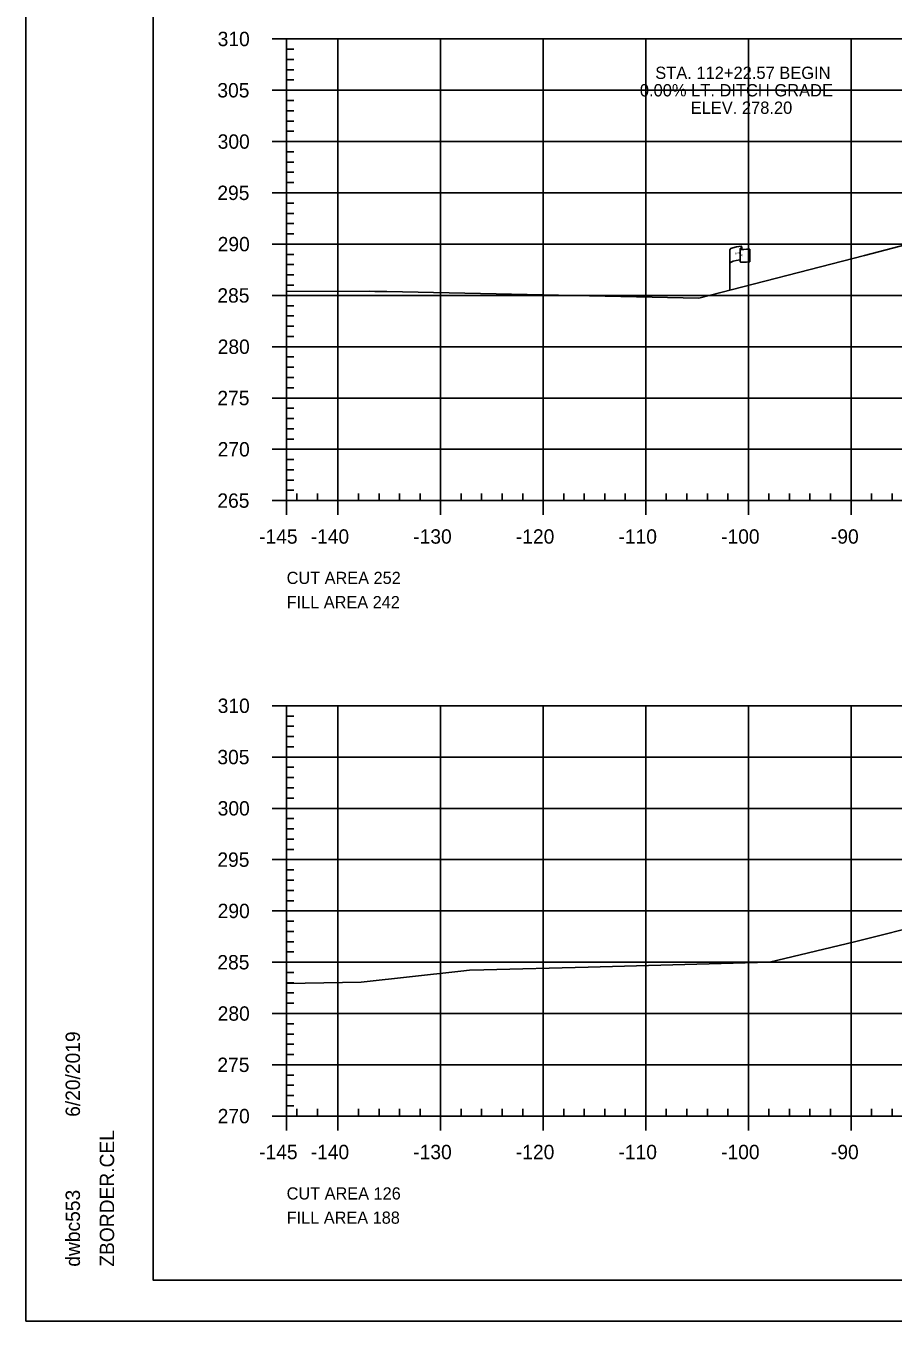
# Model space of a CAD drawing. Extents: x 1370843 to 1371177, y 380307 to 382654.
# Drawn here: x 1370843.3 to 1370927.8, y 381160.8 to 381287.1 of the extents above; entities that cross this region are included whole.
import ezdxf

# ---------------------------------------------------------------- set-up
doc = ezdxf.new("R2010")
doc.units = 0
for name, color, linetype in [('R_Axis', 7, 'Continuous'), ('R_Axis Annot', 7, 'Continuous'), ('R_Border', 7, 'Continuous'), ('R_Border Notes', 7, 'Continuous'), ('R_Exist Surface', 7, 'Continuous'), ('R_Grid', 7, 'Continuous'), ('R_No Plot', 7, 'Continuous'), ('R_ROW', 7, 'Continuous'), ('R_Water Annot', 7, 'Continuous')]:
    doc.layers.add(name, color=color, linetype=linetype)

msp = doc.modelspace()

# ---------------------------------------------------------------- linework, layer by layer
at = {"layer": 'R_Axis'}
for p, q in [((1370867.31, 381285.8), (1370868.71, 381285.8)), ((1370868.71, 381240.8), (1370868.71, 381285.8)), ((1370868.71, 381284.8), (1370869.41, 381284.8)), ((1370868.71, 381283.8), (1370869.41, 381283.8)), ((1370868.71, 381282.8), (1370869.41, 381282.8)), ((1370868.71, 381281.8), (1370869.41, 381281.8)), ((1370867.31, 381280.8), (1370868.71, 381280.8)), ((1370868.71, 381279.8), (1370869.41, 381279.8)), ((1370868.71, 381278.8), (1370869.41, 381278.8)), ((1370868.71, 381277.8), (1370869.41, 381277.8)), ((1370868.71, 381276.8), (1370869.41, 381276.8)), ((1370867.31, 381275.8), (1370868.71, 381275.8)), ((1370868.71, 381274.8), (1370869.41, 381274.8)), ((1370868.71, 381273.8), (1370869.41, 381273.8)), ((1370868.71, 381272.8), (1370869.41, 381272.8)), ((1370868.71, 381271.8), (1370869.41, 381271.8)), ((1370867.31, 381270.8), (1370868.71, 381270.8)), ((1370868.71, 381269.8), (1370869.41, 381269.8)), ((1370868.71, 381268.8), (1370869.41, 381268.8)), ((1370868.71, 381267.8), (1370869.41, 381267.8)), ((1370868.71, 381266.8), (1370869.41, 381266.8)), ((1370867.31, 381265.8), (1370868.71, 381265.8)), ((1370868.71, 381264.8), (1370869.41, 381264.8)), ((1370868.71, 381263.8), (1370869.41, 381263.8)), ((1370868.71, 381262.8), (1370869.41, 381262.8)), ((1370868.71, 381261.8), (1370869.41, 381261.8)), ((1370867.31, 381260.8), (1370868.71, 381260.8)), ((1370868.71, 381259.8), (1370869.41, 381259.8)), ((1370868.71, 381258.8), (1370869.41, 381258.8)), ((1370868.71, 381257.8), (1370869.41, 381257.8)), ((1370868.71, 381256.8), (1370869.41, 381256.8)), ((1370867.31, 381255.8), (1370868.71, 381255.8)), ((1370868.71, 381254.8), (1370869.41, 381254.8)), ((1370868.71, 381253.8), (1370869.41, 381253.8)), ((1370868.71, 381252.8), (1370869.41, 381252.8)), ((1370868.71, 381251.8), (1370869.41, 381251.8)), ((1370867.31, 381250.8), (1370868.71, 381250.8)), ((1370868.71, 381249.8), (1370869.41, 381249.8)), ((1370868.71, 381248.8), (1370869.41, 381248.8)), ((1370868.71, 381247.8), (1370869.41, 381247.8)), ((1370868.71, 381246.8), (1370869.41, 381246.8)), ((1370867.31, 381245.8), (1370868.71, 381245.8)), ((1370868.71, 381244.8), (1370869.41, 381244.8)), ((1370868.71, 381243.8), (1370869.41, 381243.8)), ((1370868.71, 381242.8), (1370869.41, 381242.8)), ((1370867.31, 381240.8), (1370868.71, 381240.8)), ((1370868.71, 381241.8), (1370869.41, 381241.8)), ((1370868.71, 381240.8), (1370868.71, 381241.5)), ((1370868.71, 381240.8), (1371158.71, 381240.8)), ((1370868.71, 381239.4), (1370868.71, 381240.8)), ((1370869.71, 381240.8), (1370869.71, 381241.5)), ((1370871.71, 381240.8), (1370871.71, 381241.5)), ((1370873.71, 381239.4), (1370873.71, 381240.8)), ((1370875.71, 381240.8), (1370875.71, 381241.5)), ((1370877.71, 381240.8), (1370877.71, 381241.5)), ((1370879.71, 381240.8), (1370879.71, 381241.5)), ((1370881.71, 381240.8), (1370881.71, 381241.5)), ((1370883.71, 381239.4), (1370883.71, 381240.8)), ((1370885.71, 381240.8), (1370885.71, 381241.5)), ((1370887.71, 381240.8), (1370887.71, 381241.5)), ((1370889.71, 381240.8), (1370889.71, 381241.5)), ((1370891.71, 381240.8), (1370891.71, 381241.5)), ((1370893.71, 381239.4), (1370893.71, 381240.8)), ((1370895.71, 381240.8), (1370895.71, 381241.5)), ((1370897.71, 381240.8), (1370897.71, 381241.5)), ((1370899.71, 381240.8), (1370899.71, 381241.5)), ((1370901.71, 381240.8), (1370901.71, 381241.5)), ((1370903.71, 381239.4), (1370903.71, 381240.8)), ((1370905.71, 381240.8), (1370905.71, 381241.5)), ((1370907.71, 381240.8), (1370907.71, 381241.5)), ((1370909.71, 381240.8), (1370909.71, 381241.5)), ((1370911.71, 381240.8), (1370911.71, 381241.5)), ((1370913.71, 381239.4), (1370913.71, 381240.8)), ((1370915.71, 381240.8), (1370915.71, 381241.5)), ((1370917.71, 381240.8), (1370917.71, 381241.5)), ((1370919.71, 381240.8), (1370919.71, 381241.5)), ((1370921.71, 381240.8), (1370921.71, 381241.5)), ((1370923.71, 381239.4), (1370923.71, 381240.8)), ((1370925.71, 381240.8), (1370925.71, 381241.5)), ((1370927.71, 381240.8), (1370927.71, 381241.5)), ((1370867.31, 381220.8), (1370868.71, 381220.8)), ((1370868.71, 381180.8), (1370868.71, 381220.8)), ((1370868.71, 381219.8), (1370869.41, 381219.8)), ((1370868.71, 381218.8), (1370869.41, 381218.8)), ((1370868.71, 381217.8), (1370869.41, 381217.8)), ((1370868.71, 381216.8), (1370869.41, 381216.8)), ((1370867.31, 381215.8), (1370868.71, 381215.8)), ((1370868.71, 381214.8), (1370869.41, 381214.8)), ((1370868.71, 381213.8), (1370869.41, 381213.8)), ((1370868.71, 381212.8), (1370869.41, 381212.8)), ((1370868.71, 381211.8), (1370869.41, 381211.8)), ((1370867.31, 381210.8), (1370868.71, 381210.8)), ((1370868.71, 381209.8), (1370869.41, 381209.8)), ((1370868.71, 381208.8), (1370869.41, 381208.8)), ((1370868.71, 381207.8), (1370869.41, 381207.8)), ((1370868.71, 381206.8), (1370869.41, 381206.8)), ((1370867.31, 381205.8), (1370868.71, 381205.8)), ((1370868.71, 381204.8), (1370869.41, 381204.8)), ((1370868.71, 381203.8), (1370869.41, 381203.8)), ((1370868.71, 381202.8), (1370869.41, 381202.8)), ((1370868.71, 381201.8), (1370869.41, 381201.8)), ((1370867.31, 381200.8), (1370868.71, 381200.8)), ((1370868.71, 381199.8), (1370869.41, 381199.8)), ((1370868.71, 381198.8), (1370869.41, 381198.8)), ((1370868.71, 381197.8), (1370869.41, 381197.8)), ((1370868.71, 381196.8), (1370869.41, 381196.8)), ((1370867.31, 381195.8), (1370868.71, 381195.8)), ((1370868.71, 381194.8), (1370869.41, 381194.8)), ((1370868.71, 381193.8), (1370869.41, 381193.8)), ((1370868.71, 381192.8), (1370869.41, 381192.8)), ((1370868.71, 381191.8), (1370869.41, 381191.8)), ((1370867.31, 381190.8), (1370868.71, 381190.8)), ((1370868.71, 381189.8), (1370869.41, 381189.8)), ((1370868.71, 381188.8), (1370869.41, 381188.8)), ((1370868.71, 381187.8), (1370869.41, 381187.8)), ((1370868.71, 381186.8), (1370869.41, 381186.8)), ((1370867.31, 381185.8), (1370868.71, 381185.8)), ((1370868.71, 381184.8), (1370869.41, 381184.8)), ((1370868.71, 381183.8), (1370869.41, 381183.8)), ((1370868.71, 381182.8), (1370869.41, 381182.8)), ((1370868.71, 381181.8), (1370869.41, 381181.8)), ((1370868.71, 381180.8), (1370868.71, 381181.5)), ((1370869.71, 381180.8), (1370869.71, 381181.5)), ((1370871.71, 381180.8), (1370871.71, 381181.5)), ((1370875.71, 381180.8), (1370875.71, 381181.5)), ((1370877.71, 381180.8), (1370877.71, 381181.5)), ((1370879.71, 381180.8), (1370879.71, 381181.5)), ((1370881.71, 381180.8), (1370881.71, 381181.5)), ((1370885.71, 381180.8), (1370885.71, 381181.5)), ((1370887.71, 381180.8), (1370887.71, 381181.5)), ((1370889.71, 381180.8), (1370889.71, 381181.5)), ((1370891.71, 381180.8), (1370891.71, 381181.5)), ((1370895.71, 381180.8), (1370895.71, 381181.5)), ((1370897.71, 381180.8), (1370897.71, 381181.5)), ((1370899.71, 381180.8), (1370899.71, 381181.5)), ((1370901.71, 381180.8), (1370901.71, 381181.5)), ((1370905.71, 381180.8), (1370905.71, 381181.5)), ((1370907.71, 381180.8), (1370907.71, 381181.5)), ((1370909.71, 381180.8), (1370909.71, 381181.5)), ((1370911.71, 381180.8), (1370911.71, 381181.5)), ((1370915.71, 381180.8), (1370915.71, 381181.5)), ((1370917.71, 381180.8), (1370917.71, 381181.5)), ((1370919.71, 381180.8), (1370919.71, 381181.5)), ((1370921.71, 381180.8), (1370921.71, 381181.5)), ((1370925.71, 381180.8), (1370925.71, 381181.5)), ((1370927.71, 381180.8), (1370927.71, 381181.5)), ((1370867.31, 381180.8), (1370868.71, 381180.8)), ((1370868.71, 381180.8), (1371158.71, 381180.8)), ((1370868.71, 381179.4), (1370868.71, 381180.8)), ((1370873.71, 381179.4), (1370873.71, 381180.8)), ((1370883.71, 381179.4), (1370883.71, 381180.8)), ((1370893.71, 381179.4), (1370893.71, 381180.8)), ((1370903.71, 381179.4), (1370903.71, 381180.8)), ((1370913.71, 381179.4), (1370913.71, 381180.8)), ((1370923.71, 381179.4), (1370923.71, 381180.8))]:
    msp.add_line(p, q, dxfattribs=at)
at = {"layer": 'R_Border'}
for p, q in [((1370855.71, 381164.8), (1370855.71, 381370.26)), ((1370855.71, 381164.8), (1370855.71, 381164.8)), ((1371171.89, 381164.8), (1370855.71, 381164.8))]:
    msp.add_line(p, q, dxfattribs=at)
at = {"layer": 'R_Exist Surface'}
for points in [[(1370868.71, 381261.19), (1370876.83, 381261.2), (1370877.3, 381261.19), (1370878.47, 381261.18), (1370908.87, 381260.52), (1370925.02, 381264.7), (1370935.81, 381267.51), (1370940.62, 381268.21), (1370953.67, 381269.71), (1370962.26, 381269.75), (1370964.28, 381269.75), (1370974.76, 381269.57), (1370976.93, 381269.54), (1370980.13, 381268.75), (1370983.76, 381267.94), (1371002.39, 381264.12), (1371009.24, 381263.19), (1371014.52, 381262.82), (1371037.46, 381261.75), (1371048.41, 381261.71), (1371054.1, 381261.68), (1371069.64, 381261.62)], [(1370868.71, 381193.71), (1370875.96, 381193.85), (1370885.69, 381194.92), (1370886.54, 381195.04), (1370887.93, 381195.06), (1370898.08, 381195.31), (1370915.76, 381195.79), (1370924.06, 381197.79), (1370946.56, 381203.44)]]:
    msp.add_lwpolyline(points, dxfattribs=at)
at = {"layer": 'R_Grid'}
for p, q in [((1370868.71, 381285.8), (1371158.71, 381285.8)), ((1370868.71, 381240.8), (1370868.71, 381285.8)), ((1370873.71, 381240.8), (1370873.71, 381285.8)), ((1370883.71, 381240.8), (1370883.71, 381285.8)), ((1370893.71, 381240.8), (1370893.71, 381285.8)), ((1370903.71, 381240.8), (1370903.71, 381285.8)), ((1370913.71, 381240.8), (1370913.71, 381285.8)), ((1370923.71, 381240.8), (1370923.71, 381285.8)), ((1370868.71, 381280.8), (1371158.71, 381280.8)), ((1370868.71, 381275.8), (1371158.71, 381275.8)), ((1370868.71, 381270.8), (1371158.71, 381270.8)), ((1370868.71, 381265.8), (1371158.71, 381265.8)), ((1370868.71, 381260.8), (1371158.71, 381260.8)), ((1370868.71, 381255.8), (1371158.71, 381255.8)), ((1370868.71, 381250.8), (1371158.71, 381250.8)), ((1370868.71, 381245.8), (1371158.71, 381245.8)), ((1370868.71, 381240.8), (1371158.71, 381240.8)), ((1370868.71, 381220.8), (1371158.71, 381220.8)), ((1370868.71, 381180.8), (1370868.71, 381220.8)), ((1370873.71, 381180.8), (1370873.71, 381220.8)), ((1370883.71, 381180.8), (1370883.71, 381220.8)), ((1370893.71, 381180.8), (1370893.71, 381220.8)), ((1370903.71, 381180.8), (1370903.71, 381220.8)), ((1370913.71, 381180.8), (1370913.71, 381220.8)), ((1370923.71, 381180.8), (1370923.71, 381220.8)), ((1370868.71, 381215.8), (1371158.71, 381215.8)), ((1370868.71, 381210.8), (1371158.71, 381210.8)), ((1370868.71, 381205.8), (1371158.71, 381205.8)), ((1370868.71, 381200.8), (1371158.71, 381200.8)), ((1370868.71, 381195.8), (1371158.71, 381195.8)), ((1370868.71, 381190.8), (1371158.71, 381190.8)), ((1370868.71, 381185.8), (1371158.71, 381185.8)), ((1370868.71, 381180.8), (1371158.71, 381180.8))]:
    msp.add_line(p, q, dxfattribs=at)
at = {"layer": 'R_No Plot'}
msp.add_line((1370843.31, 381160.82), (1371176.64, 381160.82), dxfattribs=at)
for points in [[(1370843.3, 381374.15), (1371176.64, 381374.15), (1371176.64, 381160.82), (1370843.3, 381160.82)], [(1371089.63, 381370.26), (1371089.63, 381360.38), (1371125.36, 381360.38), (1371125.36, 381357.46), (1371148.56, 381357.46), (1371148.56, 381333.13), (1371171.89, 381333.13), (1371171.89, 381164.8), (1370855.71, 381164.8), (1370855.71, 381370.26)]]:
    msp.add_lwpolyline(points, close=True, dxfattribs=at)
at = {"layer": 'R_ROW'}
for p, q in [((1370911.91, 381261.31), (1370911.91, 381265.26)), ((1370912.9, 381265.35), (1370912.9, 381265.34)), ((1370912.9, 381265.34), (1370912.9, 381264.11)), ((1370913.07, 381265.51), (1370913.07, 381265.27)), ((1370913.84, 381265.31), (1370913.84, 381264.07))]:
    msp.add_line(p, q, dxfattribs=at)
for centre, radius, start, end in [((1370912.98, 381265.35), 0.078, 88.6458, 274.2828), ((1370912.99, 381265.51), 0.0783, 263.0712, 93.9564), ((1370912.98, 381264.11), 0.0783, 180, 273.9564)]:
    msp.add_arc(centre, radius, start, end, dxfattribs=at)
for centre, major_axis, ratio, start_param, end_param in [((1370913.49, 381265.3), (-1.58, -0.04), 0.19887, 5.030368, 6.283185), ((1370914.2, 381265.42), (-1.23, -0.13), 0.052933, 0.159456, 1.268315), ((1370913.49, 381263.98), (-1.58, -0.04), 0.19887, 5.083035, 6.194897), ((1370914.2, 381264.18), (-1.23, -0.13), 0.052933, 0.159456, 1.268315)]:
    msp.add_ellipse(centre, major_axis=major_axis, ratio=ratio, start_param=start_param, end_param=end_param, dxfattribs=at)

# ---------------------------------------------------------------- texts
at = {"layer": 'R_Axis Annot'}
for s, p in [('310', (1370861.99, 381285.1)), ('305', (1370861.96, 381280.1)), ('300', (1370861.99, 381275.1)), ('295', (1370861.96, 381270.1)), ('290', (1370861.99, 381265.1)), ('285', (1370861.96, 381260.1)), ('280', (1370861.99, 381255.1)), ('275', (1370861.96, 381250.1)), ('270', (1370861.99, 381245.1)), ('265', (1370861.96, 381240.1)), ('-145', (1370866.03, 381236.6)), ('-140', (1370871.05, 381236.6)), ('-130', (1370881.05, 381236.6)), ('-120', (1370891.05, 381236.6)), ('-110', (1370901.05, 381236.6)), ('-100', (1370911.05, 381236.6)), ('-90', (1370921.75, 381236.6)), ('310', (1370861.99, 381220.1)), ('305', (1370861.96, 381215.1)), ('300', (1370861.99, 381210.1)), ('295', (1370861.96, 381205.1)), ('290', (1370861.99, 381200.1)), ('285', (1370861.96, 381195.1)), ('280', (1370861.99, 381190.1)), ('275', (1370861.96, 381185.1)), ('270', (1370861.99, 381180.1)), ('-145', (1370866.03, 381176.6)), ('-140', (1370871.05, 381176.6)), ('-130', (1370881.05, 381176.6)), ('-120', (1370891.05, 381176.6)), ('-110', (1370901.05, 381176.6)), ('-100', (1370911.05, 381176.6)), ('-90', (1370921.75, 381176.6))]:
    msp.add_text(s, height=1.4, dxfattribs=at).set_placement(p)
at = {"layer": 'R_Border'}
for s, p in [('6/20/2019', (1370848.57, 381180.73)), ('ZBORDER.CEL', (1370851.9, 381166.12)), ('dwbc553', (1370848.57, 381166.12))]:
    msp.add_text(s, height=1.4, rotation=90, dxfattribs=at).set_placement(p)
at = {"layer": 'R_Border Notes'}
for s, p in [('CUT AREA 252', (1370868.71, 381232.67)), ('FILL AREA 242', (1370868.71, 381230.31)), ('CUT AREA 126', (1370868.71, 381172.67)), ('FILL AREA 188', (1370868.71, 381170.31))]:
    msp.add_text(s, height=1.1875, dxfattribs=at).set_placement(p)
at = {"layer": 'R_ROW'}
for s, height, rotation, p in [('R ', 0.2, 9.9884, (1370912.43, 381264.76)), (' O', 0.2, 9.9884, (1370912.57, 381264.8)), ('W', 0.2, 351.1788, (1370912.9, 381264.63)), ('DWB 11-9-07', 0.001, 90, (1370913.07, 381265.27)), ('DWB 11-9-07', 0.001, 5.0717, (1370913.83, 381264.07)), ('DWB 11-9-07', 0.001, 90, (1370911.91, 381261.31))]:
    msp.add_text(s, height=height, rotation=rotation, dxfattribs=at).set_placement(p)
at = {"layer": 'R_Water Annot'}
for s, p in [('STA. 112+22.57 BEGIN', (1370904.63, 381281.9)), ('0.00% LT. DITCH GRADE', (1370903.13, 381280.2)), ('ELEV. 278.20', (1370908.08, 381278.5))]:
    msp.add_text(s, height=1.2, dxfattribs=at).set_placement(p)

doc.saveas('drawing.dxf')
